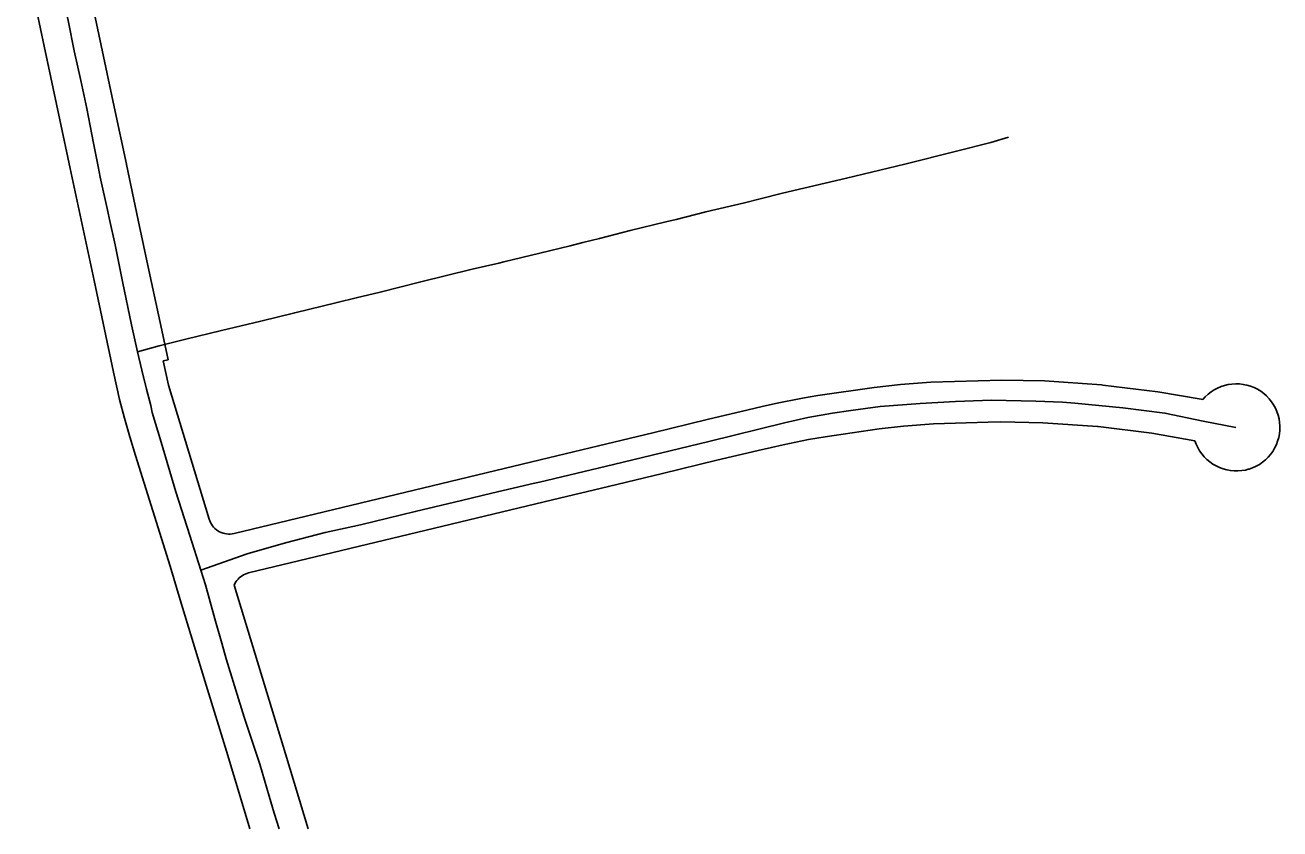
# Model space of a CAD drawing. Extents: x -2233 to 187241, y 4582 to 150524.
# Drawn here: x 86422 to 88221, y 55651 to 56804 of the extents above; entities that cross this region are included whole.
import ezdxf

# ---------------------------------------------------------------- set-up
doc = ezdxf.new("R2010")
doc.units = 0
doc.layers.add('GE_X_CL_2000', color=7, linetype='Continuous')
doc.layers.add('RW_X_Fee_RW', color=7, linetype='Continuous')

msp = doc.modelspace()

# ---------------------------------------------------------------- linework, layer by layer
at = {"layer": 'GE_X_CL_2000'}
for points in [[(86468.5, 56882.1), (86474.9, 56849.1), (86478.6, 56832.6), (86484.1, 56807.8), (86492.4, 56766.7), (86501.7, 56724.1), (86510.2, 56683.9), (86520, 56634.1), (86526.6, 56600.8), (86529.7, 56585.4), (86540.6, 56536.1), (86543, 56524.8), (86550.8, 56488.3), (86561.4, 56435.6), (86574.3, 56373.8), (86583.1, 56335)], [(87832.1, 56642.7), (87806.6, 56635.2), (87757.4, 56622.8), (87683.2, 56604.1), (87599.7, 56583.9), (87508, 56562.4), (87475.9, 56554.4), (87453.5, 56548.8), (87397.8, 56535.5), (87355.2, 56524.8), (87340.7, 56521.2), (87289.3, 56509.1), (87245.6, 56497.7), (87221.5, 56491.6), (87203.2, 56487), (87160.1, 56476.6), (87108.5, 56463.8), (87100.9, 56462), (87062.8, 56453.3), (86989.1, 56435.5), (86959.2, 56427.8), (86930.9, 56420.5), (86896.6, 56412.3), (86869.3, 56405.8), (86808.5, 56391), (86759.9, 56379.1), (86703.3, 56365.5), (86652.5, 56353.2), (86614, 56343.6), (86600.3, 56339.8), (86583.1, 56335)], [(86583.1, 56335), (86589.1, 56308.5), (86596, 56281.4), (86602, 56257.8), (86604.2, 56247.8), (86616.9, 56205.5), (86637.9, 56134.3), (86658.2, 56071.5), (86674, 56021.6)], [(88157.7, 56226.5), (88111.2, 56235.5), (88056.2, 56247), (87996, 56254.8), (87927, 56261.5), (87909.5, 56262.6), (87871.1, 56264), (87807.8, 56265.5), (87755.8, 56263.7), (87705.5, 56260.9), (87647.9, 56256.4), (87605.8, 56251), (87579.6, 56247.1), (87544.2, 56240.5), (87510.9, 56233.2), (87402.2, 56206.1), (87265.6, 56173.3), (87159.6, 56148.1), (87152.5, 56146.4), (87091.2, 56132.3), (87047.6, 56121.5), (86981.2, 56105.7), (86902.6, 56087), (86852.3, 56075.6), (86795.3, 56061), (86740.4, 56045.2), (86674, 56021.6)], [(86674, 56021.6), (86680.5, 56000.9), (86693.9, 55951.9), (86703.8, 55917.1), (86710.1, 55894.7), (86735.9, 55811), (86758.4, 55743.5), (86771.8, 55697.4), (86778.8, 55673.1), (86786, 55650.6)]]:
    msp.add_lwpolyline(points, dxfattribs=at)
at = {"layer": 'RW_X_Fee_RW'}
for p, q in [((86567, 56603.9), (86549.4, 56686.3)), ((86626.8, 56323.5), (86620, 56321.9)), ((86627.3, 56287), (86620, 56321.9)), ((86557.1, 56266.5), (86548.8, 56305.8)), ((86627.3, 56287), (86685.7, 56094.9)), ((87639.5, 56284), (87558.7, 56272.3)), ((87646.4, 56224.5), (87568.9, 56213.2)), ((88099.1, 56207.5), (88037.3, 56218.1)), ((86721.4, 56074.4), (87160.6, 56180.1)), ((86742.3, 56017.7), (87178, 56122.6))]:
    msp.add_line(p, q, dxfattribs=at)
for points in [[(86500.1, 56920.5), (86512.2, 56863), (86549.4, 56686.3)], [(86421.8, 56904.1), (86423.1, 56898.2), (86449.3, 56773.5), (86471.6, 56667.7)], [(86548.8, 56305.8), (86520.7, 56437.2), (86486.4, 56598.1), (86471.6, 56667.7)], [(86626.8, 56323.5), (86617.8, 56365.8), (86613, 56388.1), (86599.3, 56452.2), (86584.1, 56523.6), (86567, 56603.8)], [(87720.7, 56291.4), (87677.3, 56288), (87639.5, 56284)], [(87883.8, 56293.1), (87822.2, 56294.5), (87720.7, 56291.4)], [(88046.2, 56277.4), (87967, 56287.3), (87965.2, 56287.4), (87883.8, 56293.1)], [(88099.1, 56207.5), (88101, 56202.5), (88103.3, 56197.6), (88106, 56192.9), (88109.1, 56188.4), (88112.6, 56184.3), (88116.4, 56180.5), (88120.5, 56177), (88125, 56173.9), (88129.6, 56171.2), (88134.5, 56168.9), (88139.6, 56167), (88144.8, 56165.6), (88150.2, 56164.6), (88155.5, 56164.1), (88161, 56164.1), (88166.3, 56164.5), (88171.7, 56165.4), (88175.5, 56166.4), (88176.9, 56166.8), (88182, 56168.6), (88186.9, 56170.8), (88191.7, 56173.5), (88196.1, 56176.5), (88200.3, 56180), (88204.2, 56183.7), (88207.7, 56187.8), (88209, 56189.6), (88210.9, 56192.2), (88213.6, 56196.9), (88216, 56201.8), (88217.9, 56206.8), (88219.4, 56212), (88220.4, 56217.3), (88221, 56222.7), (88221.1, 56228.1), (88220.7, 56233.5), (88219.9, 56238.9), (88218.6, 56244.1), (88216.9, 56249.2), (88214.7, 56254.2), (88212.1, 56258.9), (88209.1, 56263.4), (88207.2, 56265.8), (88205.7, 56267.7), (88202, 56271.6), (88197.9, 56275.1), (88193.6, 56278.4), (88189, 56281.2), (88184.1, 56283.6), (88179.1, 56285.6), (88173.9, 56287.2), (88173.1, 56287.3), (88168.6, 56288.2), (88163.2, 56288.9), (88157.8, 56289), (88152.4, 56288.7), (88147.1, 56288), (88141.8, 56286.7), (88136.7, 56285.1), (88131.7, 56282.9), (88126.9, 56280.4), (88122.4, 56277.5), (88118.1, 56274.1), (88114.1, 56270.4), (88110.5, 56266.4)], [(86557.1, 56266.5), (86564.5, 56239.7), (86572.2, 56212.9), (86580.3, 56186.3)], [(87558.7, 56272.3), (87536.6, 56268.5), (87497.6, 56260.7), (87478.7, 56256.4), (87458.8, 56251.9)], [(88110.5, 56266.4), (88108.3, 56266.8), (88046.2, 56277.4)], [(87160.6, 56180.1), (87244.2, 56200.2), (87322, 56218.9), (87399.7, 56237.7), (87458.8, 56251.9)], [(87724.5, 56231.5), (87681.4, 56228.2), (87646.4, 56224.5)], [(87881.2, 56233.1), (87821.1, 56234.5), (87802.9, 56233.9), (87724.5, 56231.5)], [(88037.3, 56218.1), (87960.7, 56227.6), (87959.5, 56227.7), (87881.2, 56233.1)], [(87568.9, 56213.2), (87545.3, 56209), (87509, 56201.7), (87492, 56197.9), (87472.9, 56193.5)], [(87178, 56122.6), (87258.2, 56141.9), (87336, 56160.6), (87413.8, 56179.3), (87472.9, 56193.5)], [(86629.9, 56027.3), (86592.7, 56146.6), (86580.3, 56186.3)], [(86685.7, 56094.9), (86686.5, 56092.4), (86687.6, 56089.9), (86689, 56087.6), (86690.5, 56085.4), (86692.2, 56083.4), (86694.1, 56081.5), (86696.1, 56079.8), (86698.3, 56078.2), (86700.6, 56076.9), (86703.1, 56075.8), (86705.6, 56074.9), (86708.1, 56074.2), (86710.8, 56073.8), (86713.4, 56073.6), (86716.1, 56073.6), (86718.8, 56073.9), (86721.4, 56074.4)], [(86744.3, 55650.6), (86731.6, 55692.4), (86710.4, 55762.2), (86681.6, 55856.9), (86644.4, 55979.4), (86629.9, 56027.3)], [(86742.3, 56017.7), (86739.8, 56017), (86737.4, 56016.1), (86735.2, 56015), (86733, 56013.7), (86730.9, 56012.3), (86729, 56010.6), (86727.2, 56008.8), (86725.5, 56006.9), (86724.1, 56004.8), (86722.8, 56002.6), (86721.7, 56000.3)], [(86827.9, 55650.6), (86795.2, 55758.4), (86721.7, 56000.3)]]:
    msp.add_lwpolyline(points, dxfattribs=at)

doc.saveas('drawing.dxf')
